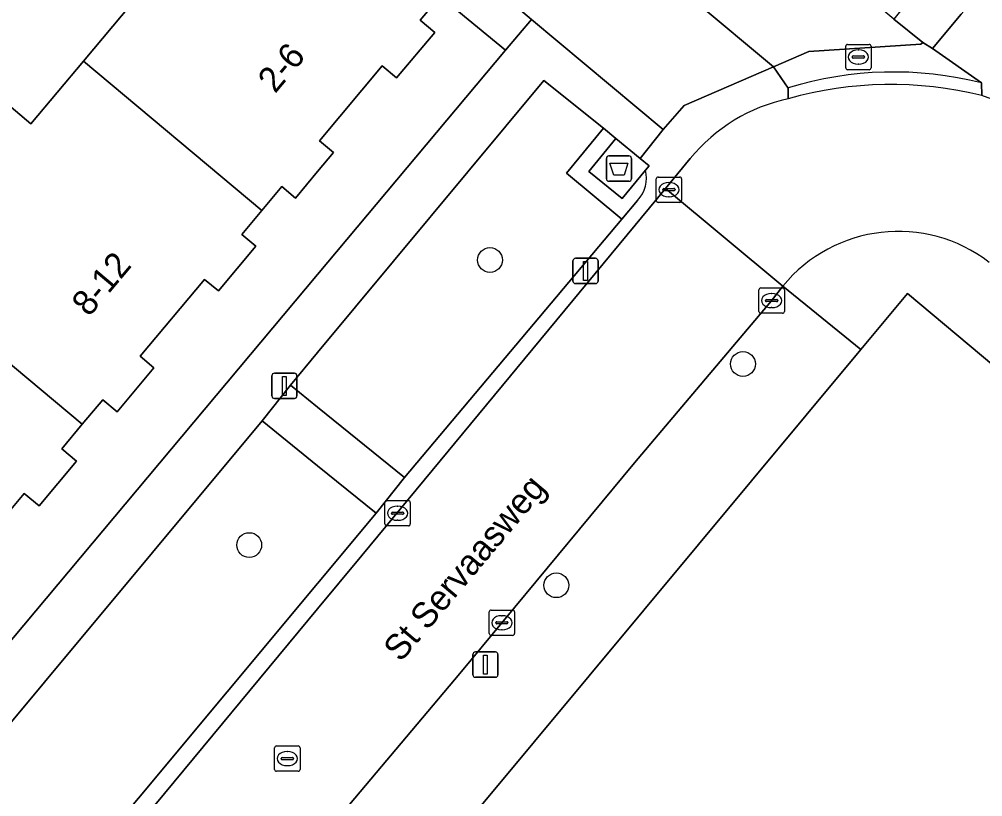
# Model space of a CAD drawing. Extents: x 162073 to 163043, y 381818 to 382561.
# Drawn here: x 162488.23 to 162526.25, y 382069.57 to 382100.26 of the extents above; entities that cross this region are included whole.
import ezdxf

# ---------------------------------------------------------------- set-up
doc = ezdxf.new("R2010")
doc.units = 0
for name, color, linetype in [('IMGEO_Afval_apart_plaats', 7, 'Continuous'), ('IMGEO_Boom', 7, 'Continuous'), ('IMGEO_Erf', 7, 'Continuous'), ('IMGEO_Groenvoorziening', 7, 'Continuous'), ('IMGEO_Kolk', 7, 'Continuous'), ('IMGEO_Lichtmast', 7, 'Continuous'), ('IMGEO_Openbare_ruimte_label', 7, 'Continuous'), ('IMGEO_Pand', 7, 'Continuous'), ('IMGEO_Pand_nummerreeks', 7, 'Continuous'), ('IMGEO_Parkeervlak_open', 7, 'Continuous'), ('IMGEO_Rijbaan_lokaal_open', 7, 'Continuous'), ('IMGEO_Rioolput', 7, 'Continuous'), ('IMGEO_Voetpad_gesloten', 7, 'Continuous'), ('IMGEO_Voetpad_open', 7, 'Continuous')]:
    doc.layers.add(name, color=color, linetype=linetype)

msp = doc.modelspace()

# ---------------------------------------------------------------- linework, layer by layer
at = {"layer": 'IMGEO_Afval_apart_plaats'}
for p, q in [((162511.394, 382093.965), (162511.394, 382094.765)), ((162511.394, 382094.765), (162511.394, 382093.965)), ((162511.494, 382094.865), (162512.284, 382094.865)), ((162512.284, 382094.865), (162511.494, 382094.865)), ((162512.384, 382094.765), (162512.384, 382093.965)), ((162512.384, 382093.965), (162512.384, 382094.765)), ((162512.284, 382093.865), (162511.494, 382093.865)), ((162511.494, 382093.865), (162512.284, 382093.865))]:
    msp.add_line(p, q, dxfattribs=at)
msp.add_lwpolyline([(162511.537, 382094.579), (162512.241, 382094.579), (162512.092, 382094.109), (162511.686, 382094.109), (162511.537, 382094.579)], dxfattribs=at)
for centre, start, end in [((162511.494, 382094.765), 90, 180), ((162511.494, 382094.765), 90, 180), ((162512.284, 382094.765), 0, 90), ((162512.284, 382094.765), 360, 90), ((162511.494, 382093.965), 180, 270), ((162511.494, 382093.965), 180, 270), ((162512.284, 382093.965), 270, 0), ((162512.284, 382093.965), 270, 0)]:
    msp.add_arc(centre, 0.1, start, end, dxfattribs=at)
at = {"layer": 'IMGEO_Boom'}
for centre in [(162506.8, 382090.755), (162516.783, 382086.652), (162497.301, 382079.503), (162509.418, 382077.916)]:
    msp.add_circle(centre, 0.489, dxfattribs=at)
at = {"layer": 'IMGEO_Erf'}
for points in [[(162485.653, 382092.386), (162484.368, 382093.463), (162487.463, 382097.156), (162488.689, 382096.129), (162490.761, 382098.6), (162492.673, 382100.882), (162491.252, 382102.073), (162494.31, 382105.72), (162495.972, 382104.325), (162498.079, 382106.838), (162489.12, 382114.253), (162488.112, 382113.139), (162454.033, 382072.15), (162453.74, 382071.792), (162453.561, 382071.549)], [(162471.924, 382056.673), (162500, 382090.184), (162507.419, 382099.039), (162504.837, 382101.171), (162504.044, 382100.225), (162504.623, 382099.74), (162503.115, 382097.942), (162502.548, 382098.417), (162500.07, 382095.462), (162500.628, 382094.994), (162500, 382094.245), (162499.124, 382093.201), (162498.587, 382093.651), (162497.798, 382092.71), (162497.01, 382091.769), (162497.567, 382091.302), (162496.084, 382089.533), (162495.537, 382089.991), (162492.995, 382086.959), (162493.543, 382086.499), (162492.092, 382084.769), (162491.527, 382085.242), (162490.714, 382084.273), (162489.904, 382083.306), (162490.491, 382082.815), (162489.01, 382081.048), (162488.425, 382081.538), (162485.908, 382078.535)], [(162574.615, 382046.411), (162523.276, 382089.432), (162521.435, 382087.22), (162500, 382061.465), (162495.527, 382056.09), (162485.32, 382043.802), (162496.476, 382022.946), (162500, 382016.409), (162500.583, 382015.328), (162500.694, 382015.122), (162500, 382014.237), (162498.228, 382011.978), (162496.617, 382012.958), (162485.8, 382000), (162479.39, 381992.322), (162463.245, 381972.97)]]:
    msp.add_lwpolyline(points, dxfattribs=at)
at = {"layer": 'IMGEO_Groenvoorziening'}
for points in [[(162508.922, 382097.842), (162500, 382087.1), (162498.931, 382085.813), (162500, 382084.948), (162503.429, 382082.174), (162512, 382092.37), (162509.817, 382094.19), (162511.276, 382095.959)], [(162489.372, 382065.239), (162500, 382077.988), (162502.313, 382080.762), (162500, 382082.633), (162497.815, 382084.401), (162484.884, 382068.897)]]:
    msp.add_lwpolyline(points, close=True, dxfattribs=at)
at = {"layer": 'IMGEO_Kolk'}
for p, q in [((162513.361, 382093.106), (162513.361, 382093.958)), ((162513.436, 382094.032), (162514.288, 382094.032)), ((162513.849, 382093.812), (162513.874, 382093.812)), ((162514.362, 382093.958), (162514.362, 382093.106)), ((162513.62, 382093.526), (162513.62, 382093.538)), ((162514.058, 382093.489), (162513.66, 382093.489)), ((162513.663, 382093.575), (162514.061, 382093.575)), ((162514.104, 382093.538), (162514.104, 382093.526)), ((162514.288, 382093.032), (162513.436, 382093.032)), ((162513.872, 382093.252), (162513.847, 382093.252)), ((162517.491, 382089.655), (162518.343, 382089.655)), ((162517.416, 382088.729), (162517.416, 382089.581)), ((162517.904, 382089.435), (162517.929, 382089.435)), ((162518.417, 382089.581), (162518.417, 382088.729)), ((162517.675, 382089.149), (162517.675, 382089.161)), ((162518.113, 382089.112), (162517.715, 382089.112)), ((162517.718, 382089.198), (162518.116, 382089.198)), ((162517.927, 382088.875), (162517.902, 382088.875)), ((162518.159, 382089.161), (162518.159, 382089.149)), ((162518.343, 382088.655), (162517.491, 382088.655)), ((162502.728, 382081.261), (162503.58, 382081.261)), ((162502.653, 382080.335), (162502.653, 382081.187)), ((162503.141, 382081.041), (162503.166, 382081.041)), ((162503.654, 382081.187), (162503.654, 382080.335)), ((162502.912, 382080.755), (162502.912, 382080.767)), ((162503.35, 382080.718), (162502.952, 382080.718)), ((162502.955, 382080.804), (162503.353, 382080.804)), ((162503.164, 382080.481), (162503.139, 382080.481)), ((162503.396, 382080.767), (162503.396, 382080.755)), ((162503.58, 382080.261), (162502.728, 382080.261)), ((162506.769, 382076.01), (162506.769, 382076.862)), ((162506.844, 382076.936), (162507.696, 382076.936)), ((162507.257, 382076.716), (162507.282, 382076.716)), ((162507.77, 382076.862), (162507.77, 382076.01)), ((162507.028, 382076.43), (162507.028, 382076.442)), ((162507.466, 382076.393), (162507.068, 382076.393)), ((162507.071, 382076.479), (162507.469, 382076.479)), ((162507.512, 382076.442), (162507.512, 382076.43)), ((162507.696, 382075.936), (162506.844, 382075.936)), ((162507.28, 382076.156), (162507.255, 382076.156))]:
    msp.add_line(p, q, dxfattribs=at)
for points in [[(162513.361, 382093.106), (162513.361, 382093.958)], [(162513.436, 382094.032), (162514.288, 382094.032)], [(162514.362, 382093.958), (162514.362, 382093.106)], [(162514.288, 382093.032), (162513.436, 382093.032)], [(162517.491, 382089.655), (162518.343, 382089.655)], [(162517.416, 382088.729), (162517.416, 382089.581)], [(162518.417, 382089.581), (162518.417, 382088.729)], [(162518.343, 382088.655), (162517.491, 382088.655)], [(162502.728, 382081.261), (162503.58, 382081.261)], [(162502.653, 382080.335), (162502.653, 382081.187)], [(162503.654, 382081.187), (162503.654, 382080.335)], [(162503.58, 382080.261), (162502.728, 382080.261)], [(162506.769, 382076.01), (162506.769, 382076.862)], [(162506.844, 382076.936), (162507.696, 382076.936)], [(162507.77, 382076.862), (162507.77, 382076.01)], [(162507.696, 382075.936), (162506.844, 382075.936)]]:
    msp.add_lwpolyline(points, dxfattribs=at)
for centre, radius, start, end in [((162513.438, 382093.956), 0.0765, 91.552, 178.448), ((162513.438, 382093.956), 0.0765, 91.552, 178.448), ((162514.286, 382093.956), 0.0765, 1.552, 88.448), ((162514.286, 382093.956), 0.0765, 1.552, 88.448), ((162513.66, 382093.535), 0.0403, 85.8775, 175.7526), ((162513.657, 382093.525), 0.0366, 178.938, 274.7102), ((162514.061, 382093.532), 0.043, 264.8664, 352.4533), ((162514.065, 382093.537), 0.0386, 1.7309, 96.639), ((162513.438, 382093.108), 0.0765, 181.552, 268.448), ((162513.438, 382093.108), 0.0765, 181.552, 268.448), ((162514.286, 382093.108), 0.0765, 271.552, 358.448), ((162514.286, 382093.108), 0.0765, 271.552, 358.448), ((162517.493, 382089.579), 0.0765, 91.552, 178.448), ((162517.493, 382089.579), 0.0765, 91.552, 178.448), ((162518.341, 382089.579), 0.0765, 1.552, 88.448), ((162518.341, 382089.579), 0.0765, 1.552, 88.448), ((162517.715, 382089.158), 0.0403, 85.8775, 175.7526), ((162517.712, 382089.148), 0.0366, 178.938, 274.7102), ((162518.116, 382089.155), 0.043, 264.8664, 352.4533), ((162518.12, 382089.16), 0.0386, 1.7309, 96.639), ((162517.493, 382088.731), 0.0765, 181.552, 268.448), ((162517.493, 382088.731), 0.0765, 181.552, 268.448), ((162518.341, 382088.731), 0.0765, 271.552, 358.448), ((162518.341, 382088.731), 0.0765, 271.552, 358.448), ((162502.73, 382081.185), 0.0765, 91.552, 178.448), ((162502.73, 382081.185), 0.0765, 91.552, 178.448), ((162503.578, 382081.185), 0.0765, 1.552, 88.448), ((162503.578, 382081.185), 0.0765, 1.552, 88.448), ((162502.952, 382080.764), 0.0403, 85.8775, 175.7526), ((162502.949, 382080.754), 0.0366, 178.938, 274.7102), ((162503.353, 382080.761), 0.043, 264.8664, 352.4533), ((162503.357, 382080.766), 0.0386, 1.7309, 96.639), ((162502.73, 382080.337), 0.0765, 181.552, 268.448), ((162502.73, 382080.337), 0.0765, 181.552, 268.448), ((162503.578, 382080.337), 0.0765, 271.552, 358.448), ((162503.578, 382080.337), 0.0765, 271.552, 358.448), ((162506.846, 382076.86), 0.0765, 91.552, 178.448), ((162506.846, 382076.86), 0.0765, 91.552, 178.448), ((162507.694, 382076.86), 0.0765, 1.552, 88.448), ((162507.694, 382076.86), 0.0765, 1.552, 88.448), ((162507.068, 382076.439), 0.0403, 85.8775, 175.7526), ((162507.065, 382076.429), 0.0366, 178.938, 274.7102), ((162507.469, 382076.436), 0.043, 264.8664, 352.4533), ((162507.473, 382076.441), 0.0386, 1.7309, 96.639), ((162506.846, 382076.012), 0.0765, 181.552, 268.448), ((162506.846, 382076.012), 0.0765, 181.552, 268.448), ((162507.694, 382076.012), 0.0765, 271.552, 358.448), ((162507.694, 382076.012), 0.0765, 271.552, 358.448)]:
    msp.add_arc(centre, radius, start, end, dxfattribs=at)
for centre, major_axis, ratio, start_param, end_param in [((162513.848, 382093.532), (-0.387, 0.002), 0.722429, 4.712389, 7.853982), ((162513.873, 382093.532), (-0.39, 0.002), 0.717154, 1.570796, 4.712389), ((162517.903, 382089.155), (-0.387, 0.002), 0.722429, 4.712389, 7.853982), ((162517.928, 382089.155), (-0.39, 0.002), 0.717154, 1.570796, 4.712389), ((162503.14, 382080.761), (-0.387, 0.002), 0.722429, 4.712389, 7.853982), ((162503.165, 382080.761), (-0.39, 0.002), 0.717154, 1.570796, 4.712389), ((162507.256, 382076.436), (-0.387, 0.002), 0.722429, 4.712389, 7.853982), ((162507.281, 382076.436), (-0.39, 0.002), 0.717154, 1.570796, 4.712389)]:
    msp.add_ellipse(centre, major_axis=major_axis, ratio=ratio, start_param=start_param, end_param=end_param, dxfattribs=at)
at = {"layer": 'IMGEO_Lichtmast'}
for p, q in [((162510.176, 382090.823), (162510.966, 382090.823)), ((162510.966, 382090.823), (162510.176, 382090.823)), ((162510.076, 382089.923), (162510.076, 382090.723)), ((162510.076, 382090.723), (162510.076, 382089.923)), ((162511.066, 382090.723), (162511.066, 382089.923)), ((162511.066, 382089.923), (162511.066, 382090.723)), ((162510.966, 382089.823), (162510.176, 382089.823)), ((162510.176, 382089.823), (162510.966, 382089.823)), ((162498.192, 382085.388), (162498.192, 382086.188)), ((162498.192, 382086.188), (162498.192, 382085.388)), ((162498.292, 382086.288), (162499.082, 382086.288)), ((162499.082, 382086.288), (162498.292, 382086.288)), ((162499.182, 382086.188), (162499.182, 382085.388)), ((162499.182, 382085.388), (162499.182, 382086.188)), ((162499.082, 382085.288), (162498.292, 382085.288)), ((162498.292, 382085.288), (162499.082, 382085.288)), ((162506.124, 382074.385), (162506.124, 382075.185)), ((162506.124, 382075.185), (162506.124, 382074.385)), ((162506.224, 382075.285), (162507.014, 382075.285)), ((162507.014, 382075.285), (162506.224, 382075.285)), ((162507.114, 382075.185), (162507.114, 382074.385)), ((162507.114, 382074.385), (162507.114, 382075.185)), ((162507.014, 382074.285), (162506.224, 382074.285)), ((162506.224, 382074.285), (162507.014, 382074.285))]:
    msp.add_line(p, q, dxfattribs=at)
for points in [[(162510.496, 382090.698), (162510.646, 382090.698), (162510.646, 382089.948), (162510.496, 382089.948), (162510.496, 382090.698)], [(162498.612, 382086.163), (162498.762, 382086.163), (162498.762, 382085.413), (162498.612, 382085.413), (162498.612, 382086.163)], [(162506.544, 382075.16), (162506.694, 382075.16), (162506.694, 382074.41), (162506.544, 382074.41), (162506.544, 382075.16)]]:
    msp.add_lwpolyline(points, dxfattribs=at)
for centre, start, end in [((162510.176, 382090.723), 90, 180), ((162510.176, 382090.723), 90, 180), ((162510.966, 382090.723), 0, 90), ((162510.966, 382090.723), 360, 90), ((162510.176, 382089.923), 180, 270), ((162510.176, 382089.923), 180, 270), ((162510.966, 382089.923), 270, 0), ((162510.966, 382089.923), 270, 0), ((162498.292, 382086.188), 90, 180), ((162498.292, 382086.188), 90, 180), ((162499.082, 382086.188), 0, 90), ((162499.082, 382086.188), 360, 90), ((162498.292, 382085.388), 180, 270), ((162498.292, 382085.388), 180, 270), ((162499.082, 382085.388), 270, 0), ((162499.082, 382085.388), 270, 0), ((162506.224, 382075.185), 90, 180), ((162506.224, 382075.185), 90, 180), ((162507.014, 382075.185), 0, 90), ((162507.014, 382075.185), 360, 90), ((162506.224, 382074.385), 180, 270), ((162506.224, 382074.385), 180, 270), ((162507.014, 382074.385), 270, 0), ((162507.014, 382074.385), 270, 0)]:
    msp.add_arc(centre, 0.1, start, end, dxfattribs=at)
at = {"layer": 'IMGEO_Pand'}
for points in [[(162490.761, 382098.6), (162497.798, 382092.71), (162498.587, 382093.651), (162499.124, 382093.201), (162500, 382094.245), (162500.628, 382094.994), (162500.07, 382095.462), (162502.548, 382098.417), (162503.115, 382097.942), (162504.623, 382099.74), (162504.044, 382100.225), (162504.837, 382101.171), (162500, 382105.227), (162498.079, 382106.838), (162495.972, 382104.325), (162494.31, 382105.72), (162491.252, 382102.073), (162492.673, 382100.882)], [(162490.714, 382084.273), (162491.527, 382085.242), (162492.092, 382084.769), (162493.543, 382086.499), (162492.995, 382086.959), (162495.537, 382089.991), (162496.084, 382089.533), (162497.567, 382091.302), (162497.01, 382091.769), (162497.798, 382092.71), (162490.761, 382098.6), (162488.689, 382096.129), (162487.463, 382097.156), (162484.368, 382093.463), (162485.653, 382092.386), (162483.743, 382090.108)], [(162476.729, 382081.582), (162483.622, 382075.812), (162484.42, 382076.764), (162485.019, 382076.261), (162486.506, 382078.034), (162485.908, 382078.535), (162488.425, 382081.538), (162489.01, 382081.048), (162490.491, 382082.815), (162489.904, 382083.306), (162490.714, 382084.273), (162483.743, 382090.108), (162481.572, 382087.519), (162480.279, 382088.603), (162477.331, 382085.086), (162478.702, 382083.936)]]:
    msp.add_lwpolyline(points, close=True, dxfattribs=at)
at = {"layer": 'IMGEO_Parkeervlak_open'}
msp.add_lwpolyline([(162493.266, 382119.03), (162492.498, 382118.029), (162490.476, 382115.395), (162508.346, 382100.334), (162508.44, 382100.255), (162513.64, 382095.914), (162514.468, 382096.849), (162517.984, 382098.381)], close=True, dxfattribs=at)
at = {"layer": 'IMGEO_Rijbaan_lokaal_open'}
for points in [[(162490.563, 382124), (162488.342, 382121.462), (162492.498, 382118.029), (162493.266, 382119.03), (162517.984, 382098.381), (162519.387, 382098.992), (162523.809, 382099.27), (162523.876, 382099.343), (162522.733, 382100.263), (162494.772, 382123.612)], [(162514.704, 382094.761), (162513.725, 382093.577), (162518.359, 382089.726)], [(162500, 382067.76), (162505.608, 382074.431), (162512.501, 382082.754), (162517.901, 382089.135), (162518.359, 382089.726), (162513.725, 382093.577), (162501.747, 382079.092), (162500, 382076.984), (162493.199, 382068.777)]]:
    msp.add_lwpolyline(points, dxfattribs=at)
for centre, radius, start, end in [((162522.617, 382082.845), 14.841, 76.0144, 105.8172), ((162522.705, 382086.051), 11.729, 51.8114, 72.6413), ((162520.021, 382090.405), 6.873, 102.1686, 140.6737), ((162522.913, 382086.002), 5.883, 52.4054, 140.7227)]:
    msp.add_arc(centre, radius, start, end, dxfattribs=at)
at = {"layer": 'IMGEO_Rioolput'}
for p, q in [((162520.84, 382098.341), (162520.84, 382099.193)), ((162520.915, 382099.267), (162521.767, 382099.267)), ((162521.841, 382099.193), (162521.841, 382098.341)), ((162521.099, 382098.761), (162521.099, 382098.773)), ((162521.537, 382098.724), (162521.139, 382098.724)), ((162521.142, 382098.81), (162521.54, 382098.81)), ((162521.328, 382099.047), (162521.353, 382099.047)), ((162521.583, 382098.773), (162521.583, 382098.761)), ((162521.351, 382098.487), (162521.326, 382098.487)), ((162521.767, 382098.267), (162520.915, 382098.267)), ((162498.304, 382070.649), (162498.304, 382071.501)), ((162498.379, 382071.575), (162499.231, 382071.575)), ((162498.792, 382071.355), (162498.817, 382071.355)), ((162499.305, 382071.501), (162499.305, 382070.649)), ((162498.563, 382071.069), (162498.563, 382071.081)), ((162499.001, 382071.032), (162498.603, 382071.032)), ((162498.606, 382071.118), (162499.004, 382071.118)), ((162499.047, 382071.081), (162499.047, 382071.069)), ((162498.815, 382070.795), (162498.79, 382070.795)), ((162499.231, 382070.575), (162498.379, 382070.575))]:
    msp.add_line(p, q, dxfattribs=at)
for points in [[(162520.84, 382098.341), (162520.84, 382099.193)], [(162520.915, 382099.267), (162521.767, 382099.267)], [(162521.841, 382099.193), (162521.841, 382098.341)], [(162521.767, 382098.267), (162520.915, 382098.267)], [(162498.304, 382070.649), (162498.304, 382071.501)], [(162498.379, 382071.575), (162499.231, 382071.575)], [(162499.305, 382071.501), (162499.305, 382070.649)], [(162499.231, 382070.575), (162498.379, 382070.575)]]:
    msp.add_lwpolyline(points, dxfattribs=at)
for centre, radius, start, end in [((162520.917, 382099.191), 0.0765, 91.552, 178.448), ((162520.917, 382099.191), 0.0765, 91.552, 178.448), ((162521.765, 382099.191), 0.0765, 1.552, 88.448), ((162521.765, 382099.191), 0.0765, 1.552, 88.448), ((162521.139, 382098.77), 0.0403, 85.8775, 175.7526), ((162521.136, 382098.76), 0.0366, 178.938, 274.7102), ((162521.54, 382098.767), 0.043, 264.8664, 352.4533), ((162521.544, 382098.772), 0.0386, 1.7309, 96.639), ((162520.917, 382098.343), 0.0765, 181.552, 268.448), ((162520.917, 382098.343), 0.0765, 181.552, 268.448), ((162521.765, 382098.343), 0.0765, 271.552, 358.448), ((162521.765, 382098.343), 0.0765, 271.552, 358.448), ((162498.381, 382071.499), 0.0765, 91.552, 178.448), ((162498.381, 382071.499), 0.0765, 91.552, 178.448), ((162499.229, 382071.499), 0.0765, 1.552, 88.448), ((162499.229, 382071.499), 0.0765, 1.552, 88.448), ((162498.603, 382071.078), 0.0403, 85.8775, 175.7526), ((162498.6, 382071.068), 0.0366, 178.938, 274.7102), ((162499.004, 382071.075), 0.043, 264.8664, 352.4533), ((162499.008, 382071.08), 0.0386, 1.7309, 96.639), ((162498.381, 382070.651), 0.0765, 181.552, 268.448), ((162498.381, 382070.651), 0.0765, 181.552, 268.448), ((162499.229, 382070.651), 0.0765, 271.552, 358.448), ((162499.229, 382070.651), 0.0765, 271.552, 358.448)]:
    msp.add_arc(centre, radius, start, end, dxfattribs=at)
for centre, major_axis, ratio, start_param, end_param in [((162521.327, 382098.767), (-0.387, 0.002), 0.722429, 4.712389, 7.853982), ((162521.352, 382098.767), (-0.39, 0.002), 0.717154, 1.570796, 4.712389), ((162498.791, 382071.075), (-0.387, 0.002), 0.722429, 4.712389, 7.853982), ((162498.816, 382071.075), (-0.39, 0.002), 0.717154, 1.570796, 4.712389)]:
    msp.add_ellipse(centre, major_axis=major_axis, ratio=ratio, start_param=start_param, end_param=end_param, dxfattribs=at)
at = {"layer": 'IMGEO_Voetpad_gesloten'}
msp.add_lwpolyline([(162513.078, 382094.477), (162512.728, 382094.762), (162511.761, 382095.551), (162510.701, 382094.252), (162512.018, 382093.178), (162512.939, 382094.306)], close=True, dxfattribs=at)
at = {"layer": 'IMGEO_Voetpad_open'}
for points in [[(162419.203, 382177.117), (162487.224, 382120.866), (162483.81, 382116.71), (162484.954, 382115.781), (162487.42, 382113.707), (162488.112, 382113.139), (162489.12, 382114.253), (162498.079, 382106.838), (162500, 382105.227), (162504.837, 382101.171), (162507.419, 382099.039), (162508.44, 382100.255), (162508.346, 382100.334), (162490.476, 382115.395), (162492.498, 382118.029), (162488.342, 382121.462), (162484.005, 382125.044), (162458.533, 382146.084), (162454.329, 382149.556), (162453.572, 382150.181), (162453.257, 382155.637)], [(162538.23, 382091.725), (162537.221, 382092.56), (162526.357, 382101.557), (162525.395, 382100.458), (162524.259, 382099.106), (162526.192, 382097.745), (162526.204, 382097.246)], [(162508.922, 382097.842), (162511.276, 382095.959), (162511.761, 382095.551), (162512.728, 382094.762), (162513.64, 382095.914), (162508.44, 382100.255), (162507.419, 382099.039), (162500, 382090.184), (162471.924, 382056.673), (162470.012, 382054.209), (162472.195, 382052.402), (162473.102, 382051.674), (162475.763, 382049.48), (162476.406, 382050.249), (162477.247, 382049.579), (162478.84, 382051.513), (162479.464, 382052.271), (162479.102, 382052.575)], [(162524.259, 382099.106), (162523.876, 382099.343), (162523.809, 382099.27), (162519.387, 382098.992), (162517.984, 382098.381), (162518.572, 382097.545)], [(162526.192, 382097.745), (162524.259, 382099.106)], [(162518.572, 382097.124), (162518.572, 382097.545), (162517.984, 382098.381), (162514.468, 382096.849), (162513.64, 382095.914), (162512.728, 382094.762), (162513.078, 382094.477), (162512.939, 382094.306)], [(162477.706, 382052.489), (162473.845, 382055.734), (162483.808, 382067.666), (162484.884, 382068.897), (162497.815, 382084.401), (162498.931, 382085.813), (162500, 382087.1), (162508.922, 382097.842)], [(162526.204, 382097.246), (162526.192, 382097.745)], [(162518.572, 382097.545), (162518.572, 382097.124)], [(162512.939, 382094.306), (162512.018, 382093.178), (162510.701, 382094.252), (162511.761, 382095.551), (162511.276, 382095.959), (162509.817, 382094.19), (162512, 382092.37), (162512.623, 382093.111)], [(162500, 382076.984), (162501.747, 382079.092), (162513.725, 382093.577), (162514.704, 382094.761)], [(162512.623, 382093.111), (162512, 382092.37), (162503.429, 382082.174), (162502.313, 382080.762), (162500, 382077.988), (162489.372, 382065.239), (162488.295, 382063.907), (162480.341, 382054.039), (162479.102, 382052.575), (162479.464, 382052.271), (162479.798, 382052.676), (162484.791, 382058.741), (162493.199, 382068.777), (162500, 382076.984)], [(162521.435, 382087.22), (162518.359, 382089.726), (162517.901, 382089.135), (162512.501, 382082.754), (162505.608, 382074.431), (162500, 382067.76), (162494.638, 382061.372), (162484.385, 382049.064), (162483.608, 382048.102)], [(162518.359, 382089.726), (162521.435, 382087.22), (162523.276, 382089.432), (162574.615, 382046.411)], [(162482.775, 382041.683), (162485.32, 382043.802), (162495.527, 382056.09), (162500, 382061.465), (162521.435, 382087.22)]]:
    msp.add_lwpolyline(points, dxfattribs=at)
for points in [[(162500, 382123.383), (162496.281, 382126.462), (162495.392, 382125.305), (162495.888, 382124.894), (162500, 382121.487), (162511.072, 382112.312), (162522.289, 382103.18), (162523.924, 382101.747), (162522.733, 382100.263), (162523.876, 382099.343), (162524.259, 382099.106), (162525.395, 382100.458), (162526.357, 382101.557)], [(162500, 382084.948), (162498.931, 382085.813), (162497.815, 382084.401), (162500, 382082.633), (162502.313, 382080.762), (162503.429, 382082.174)]]:
    msp.add_lwpolyline(points, close=True, dxfattribs=at)
for centre, radius, start, end in [((162522.737, 382084.119), 14.058, 75.7725, 107.2344), ((162522.737, 382084.119), 14.058, 75.7725, 107.2344), ((162522.617, 382082.845), 14.841, 76.0144, 105.8172), ((162522.705, 382086.051), 11.729, 51.8114, 72.6413), ((162520.021, 382090.405), 6.873, 102.1686, 140.6737), ((162511.715, 382093.99), 1.264, 315.9118, 14.4642), ((162511.715, 382093.99), 1.264, 315.9118, 14.4642), ((162522.913, 382086.002), 5.883, 52.4054, 140.7227)]:
    msp.add_arc(centre, radius, start, end, dxfattribs=at)

# ---------------------------------------------------------------- texts
at = {"layer": 'IMGEO_Openbare_ruimte_label'}
msp.add_text('St Servaasweg', height=1, rotation=49.989, dxfattribs=at).set_placement((162503.279, 382074.846))
at = {"layer": 'IMGEO_Pand_nummerreeks'}
for s, rotation, p in [('2-6', 50.0175, (162498.323, 382097.3)), ('8-12', 50.0239, (162490.98, 382088.478))]:
    msp.add_text(s, height=1, rotation=rotation, dxfattribs=at).set_placement(p)

doc.saveas('drawing.dxf')
